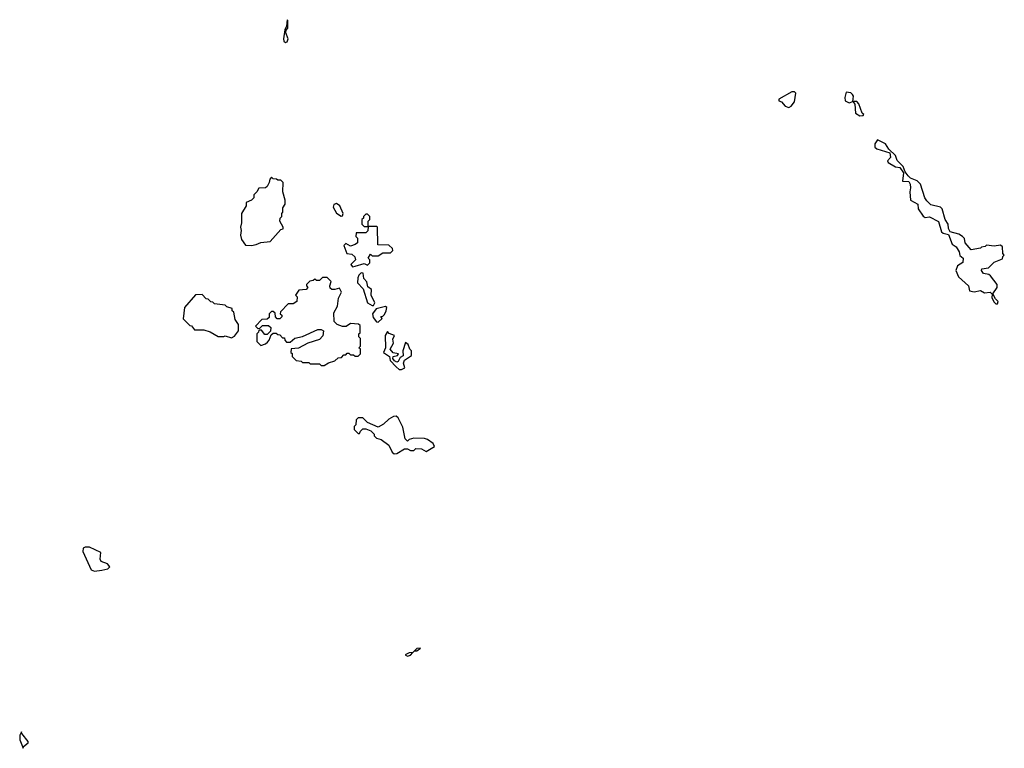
# Model space of a CAD drawing. Extents: x 2386423 to 2568864, y 578392 to 761999.
# Tile 278 of 454: x 2469303 to 2475680, y 726620 to 731340. Entities that reach past the tile are written whole.
import ezdxf

# ---------------------------------------------------------------- set-up
doc = ezdxf.new("R2010")
doc.units = 0

msp = doc.modelspace()

# ---------------------------------------------------------------- linework, layer by layer
at = {"layer": '0CON05XD'}
for points in [[(2471025, 731193.3), (2471035, 731197.5), (2471042.5, 731215), (2471027.5, 731255), (2471028.3, 731271.7), (2471040, 731285), (2471040, 731335), (2471035, 731340), (2471031.7, 731298.3), (2471020, 731275), (2471011.2, 731215), (2471015, 731200), (2471025, 731193.3)], [(2474285, 730771.4), (2474300, 730780), (2474321.7, 730808.3), (2474330, 730865), (2474321.7, 730871.7), (2474305, 730872.5), (2474220, 730825), (2474220, 730815), (2474237.7, 730807.7), (2474259.8, 730779.8), (2474285, 730771.4)], [(2474745, 730717.5), (2474765, 730720), (2474770, 730725), (2474760, 730735), (2474737.5, 730795), (2474725, 730810), (2474700, 730810), (2474702.5, 730845), (2474697.5, 730855), (2474685, 730866.7), (2474655, 730870), (2474646.7, 730835), (2474650, 730815), (2474675, 730801.2), (2474700, 730810), (2474711.7, 730791.7), (2474716.7, 730735), (2474745, 730717.5)], [(2475635, 729500), (2475640, 729515), (2475622.5, 729532.5), (2475606.7, 729565), (2475633.3, 729605), (2475633.3, 729625), (2475590, 729680), (2475578.8, 729688.8), (2475545, 729696.2), (2475532, 729715), (2475535, 729726.7), (2475577, 729733), (2475615, 729770), (2475668.3, 729791.7), (2475670, 729805), (2475680, 729815), (2475670, 729825), (2475668.3, 729868.3), (2475655, 729880), (2475615, 729872.5), (2475565, 729880), (2475555, 729870), (2475533, 729867), (2475525, 729860), (2475465, 729850), (2475427.5, 729895), (2475421.7, 729921.7), (2475410, 729935), (2475385, 729950), (2475330, 729965), (2475318.3, 729988.3), (2475316.7, 730015), (2475296.7, 730045), (2475277.5, 730115), (2475266, 730126), (2475205, 730141.4), (2475177.2, 730167.2), (2475165.7, 730185), (2475137.5, 730275), (2475116.1, 730296.1), (2475072.3, 730312.3), (2475057.5, 730327.5), (2475037.5, 730355), (2475025, 730390), (2474987, 730427), (2474975, 730460), (2474931.7, 730501.7), (2474910, 730535), (2474858.3, 730561.7), (2474841.2, 730535), (2474841.2, 730515), (2474854.1, 730504.1), (2474938.3, 730478.3), (2474943, 730447), (2474923.3, 730425), (2474927.5, 730415), (2474975, 730387.5), (2475003.3, 730383.3), (2475027.5, 730347.5), (2475020, 730295), (2475061.7, 730291.7), (2475070.8, 730275), (2475071.7, 730251.7), (2475067.5, 730225), (2475071.7, 730171.7), (2475120, 730145), (2475122.5, 730115), (2475155, 730067.5), (2475168.3, 730058.3), (2475195, 730062.5), (2475253.3, 730033.3), (2475273.8, 729965), (2475285, 729956.7), (2475319.3, 729949.3), (2475343.3, 729885), (2475368.1, 729868.1), (2475387.2, 729837.2), (2475392.5, 729812.5), (2475412.5, 729795), (2475412.1, 729767.9), (2475377.5, 729745), (2475366.7, 729715), (2475382.5, 729675), (2475447.5, 729615), (2475455, 729582.5), (2475485, 729576.7), (2475525, 729586.7), (2475550.7, 729570.7), (2475587.5, 729575), (2475601.7, 729561.7), (2475598.3, 729538.3), (2475615, 729510), (2475625, 729500), (2475635, 729500)], [(2470805, 729877.5), (2470835, 729883.3), (2470865, 729897.5), (2470925, 729902.5), (2470995, 729980), (2471010, 729985), (2471010, 729995), (2470987.5, 730035), (2470990, 730055), (2471000, 730065), (2471000, 730085), (2471007.5, 730092.5), (2471008.3, 730121.7), (2471022.5, 730145), (2471021.7, 730171.7), (2471007.5, 730225), (2471010, 730285), (2470995, 730300), (2470975, 730300), (2470967, 730307), (2470945, 730310), (2470935, 730320), (2470923, 730307), (2470920, 730285), (2470905, 730260), (2470895, 730250), (2470851.7, 730248.3), (2470840, 730225), (2470820, 730205), (2470820, 730185), (2470805, 730170), (2470770, 730155), (2470770, 730135), (2470740, 730085), (2470740, 730025), (2470732.5, 729995), (2470737.5, 729975), (2470732.5, 729945), (2470740, 729915), (2470765, 729880), (2470805, 729877.5)], [(2471385, 730067.5), (2471395, 730070), (2471397.5, 730085), (2471376.7, 730135), (2471355, 730148.8), (2471337, 730143), (2471332.5, 730125), (2471355, 730087.5), (2471385, 730067.5)], [(2471458.3, 729738.3), (2471475, 729743.3), (2471535, 729760), (2471555, 729750), (2471570, 729765), (2471570, 729785), (2471560, 729795), (2471575, 729820), (2471585, 729810), (2471625, 729810), (2471655, 729830), (2471705, 729830), (2471720, 729845), (2471718.3, 729858.3), (2471695, 729880), (2471621.7, 729881.7), (2471620, 729995), (2471615, 730000), (2471560, 730000), (2471560, 730035), (2471570, 730045), (2471570, 730065), (2471555, 730080), (2471545, 730080), (2471530, 730065), (2471530, 730055), (2471520, 730045), (2471520, 730015), (2471535, 730000), (2471560, 730000), (2471558.3, 729971.7), (2471545, 729960), (2471481.7, 729958.3), (2471480, 729935), (2471490, 729925), (2471490, 729895), (2471477, 729883), (2471445, 729872.5), (2471415, 729890), (2471403.3, 729876.7), (2471422.5, 729825), (2471455, 729820), (2471473.6, 729803.6), (2471477.5, 729785), (2471447.5, 729755), (2471458.3, 729738.3)], [(2471595, 729487.5), (2471603.3, 729505), (2471580, 729555), (2471581.7, 729591.7), (2471558.8, 729608.8), (2471552.5, 729642.5), (2471533, 729663), (2471527, 729697), (2471515, 729700), (2471500, 729685), (2471493, 729667), (2471490, 729635), (2471527, 729597), (2471556.7, 729505), (2471585, 729487.5), (2471595, 729487.5)], [(2471275, 729100), (2471303, 729117), (2471345, 729130), (2471365, 729150), (2471388.3, 729151.7), (2471401.7, 729168.3), (2471415, 729170), (2471425, 729180), (2471435, 729180), (2471445, 729170), (2471465, 729170), (2471475, 729160), (2471495, 729160), (2471510, 729175), (2471510, 729205), (2471500, 729215), (2471510, 729225), (2471510, 729275), (2471500, 729285), (2471500, 729305), (2471507.5, 729312.5), (2471508.3, 729358.3), (2471497.5, 729367.5), (2471445, 729372.5), (2471417, 729353), (2471395, 729352.5), (2471360, 729365), (2471340, 729385), (2471338.3, 729441.7), (2471362.5, 729485), (2471367.5, 729535), (2471387.5, 729575), (2471375, 729600), (2471345, 729592.5), (2471325, 729592.5), (2471315, 729600), (2471312.5, 729615), (2471320, 729645), (2471295, 729670), (2471265, 729670), (2471245, 729650), (2471225, 729650), (2471215, 729660), (2471205, 729650), (2471183, 729647), (2471160, 729625), (2471160, 729615), (2471170, 729605), (2471158.3, 729591.7), (2471111.7, 729588.3), (2471090, 729555), (2471100, 729545), (2471097.5, 729515), (2471075, 729500), (2471041.7, 729498.3), (2470991.7, 729448.3), (2470990, 729435), (2471000, 729425), (2471000, 729415), (2470988.3, 729401.7), (2470971.7, 729401.7), (2470960, 729415), (2470958.3, 729438.3), (2470945, 729450), (2470935, 729450), (2470920, 729435), (2470918.3, 729411.7), (2470905, 729400), (2470871.7, 729398.3), (2470830, 729355), (2470845, 729340), (2470858.3, 729341.7), (2470875, 729360), (2470915, 729360), (2470930, 729345), (2470928.3, 729321.7), (2470905, 729300), (2470891.7, 729301.7), (2470868.3, 729328.3), (2470851.7, 729328.3), (2470850, 729315), (2470840, 729305), (2470840, 729255), (2470865, 729230), (2470895, 729240), (2470908.3, 729251.7), (2470920, 729265), (2470931.7, 729298.3), (2470945, 729310), (2470965, 729310), (2470975, 729300), (2470988.3, 729298.3), (2471005, 729280), (2471018.3, 729278.3), (2471020, 729265), (2471031.7, 729251.7), (2471055, 729250), (2471085, 729277.5), (2471135, 729287.5), (2471235, 729332.5), (2471255, 729332.5), (2471270, 729325), (2471267, 729293), (2471245, 729267.5), (2471170, 729245), (2471108, 729212), (2471061.7, 729208.3), (2471060, 729185), (2471067, 729177), (2471068.3, 729158.3), (2471093.3, 729133.3), (2471127, 729127), (2471135, 729120), (2471175, 729120), (2471185, 729110), (2471245, 729110), (2471255, 729100), (2471275, 729100)], [(2470675, 729280), (2470695, 729290), (2470720, 729325), (2470720, 729365), (2470698.3, 729398.3), (2470690, 729445), (2470680, 729455), (2470678.3, 729468.3), (2470645, 729480), (2470635, 729490), (2470565, 729500), (2470555, 729510), (2470541.7, 729511.7), (2470525, 729530), (2470511.7, 729531.7), (2470485, 729560), (2470441.7, 729558.3), (2470370, 729475), (2470361.7, 729401.7), (2470405, 729360), (2470416.7, 729356.7), (2470435, 729330), (2470495, 729330), (2470537, 729317), (2470588.3, 729288.3), (2470625, 729287.5), (2470635, 729292.5), (2470675, 729280)], [(2471625, 729380), (2471650, 729405), (2471641.7, 729418.3), (2471655, 729420), (2471665, 729430), (2471677.5, 729455), (2471680, 729475), (2471671.7, 729481.7), (2471612.5, 729467.5), (2471587.5, 729435), (2471591.7, 729411.7), (2471613.6, 729383.6), (2471625, 729380)], [(2471775, 729073.8), (2471796.7, 729085), (2471788, 729115), (2471795.8, 729134.2), (2471840, 729165), (2471840, 729195), (2471830, 729205), (2471820, 729235), (2471801.7, 729248.3), (2471783.8, 729193.8), (2471786.7, 729163.3), (2471767.5, 729152.5), (2471755, 729126.7), (2471745, 729122.5), (2471730.7, 729130.7), (2471720, 729145), (2471721.7, 729158.3), (2471750, 729165), (2471757.5, 729175), (2471721.2, 729181.2), (2471702.5, 729205), (2471723.3, 729245), (2471719.3, 729270.7), (2471730, 729295), (2471696.4, 729306.4), (2471685, 729320), (2471670, 729295), (2471672.5, 729215), (2471660, 729185), (2471698.3, 729158.3), (2471703, 729133), (2471740.7, 729090.7), (2471760, 729075), (2471775, 729073.8)], [(2471728.3, 728528.3), (2471745, 728530), (2471795, 728560), (2471815, 728560), (2471835, 728550), (2471855, 728550), (2471868.3, 728561.7), (2471905, 728560), (2471935, 728542.5), (2471988.8, 728575), (2471981.2, 728595), (2471945, 728620), (2471925, 728626.7), (2471855, 728630), (2471825, 728620), (2471815, 728610), (2471800, 728625), (2471785, 728700), (2471755, 728760), (2471741.7, 728771.7), (2471725, 728770), (2471695, 728752.5), (2471659.3, 728720.7), (2471625, 728700), (2471555, 728730), (2471525, 728760), (2471495, 728760), (2471481.7, 728748.3), (2471480, 728715), (2471470, 728705), (2471470, 728685), (2471495, 728660), (2471505, 728660), (2471510, 728675), (2471525, 728690), (2471545, 728690), (2471577, 728677), (2471600, 728655), (2471600, 728645), (2471615, 728630), (2471645, 728620), (2471693, 728583), (2471715, 728537.5), (2471728.3, 728528.3)], [(2469787, 727767), (2469835, 727773.3), (2469875, 727783.3), (2469887.5, 727795), (2469872.5, 727815), (2469831.2, 727831.2), (2469823.8, 727845), (2469828.8, 727888.8), (2469755, 727923.3), (2469727, 727923), (2469713.6, 727916.4), (2469713.3, 727895), (2469767, 727777), (2469787, 727767)], [(2471815, 727217.5), (2471835, 727222.5), (2471850.2, 727239.8), (2471859.5, 727250.5), (2471875, 727252.5), (2471898.3, 727268.3), (2471875, 727267.5), (2471859.5, 727250.5), (2471850.2, 727239.8), (2471825, 727237.5), (2471800, 727225), (2471815, 727217.5)], [(2469325, 726620), (2469327.5, 726632.5), (2469357.5, 726655), (2469357.5, 726665), (2469317.5, 726715), (2469315, 726727.5), (2469303.3, 726705), (2469303.3, 726675), (2469325, 726620)]]:
    msp.add_lwpolyline(points, dxfattribs=at)

doc.saveas('drawing.dxf')
